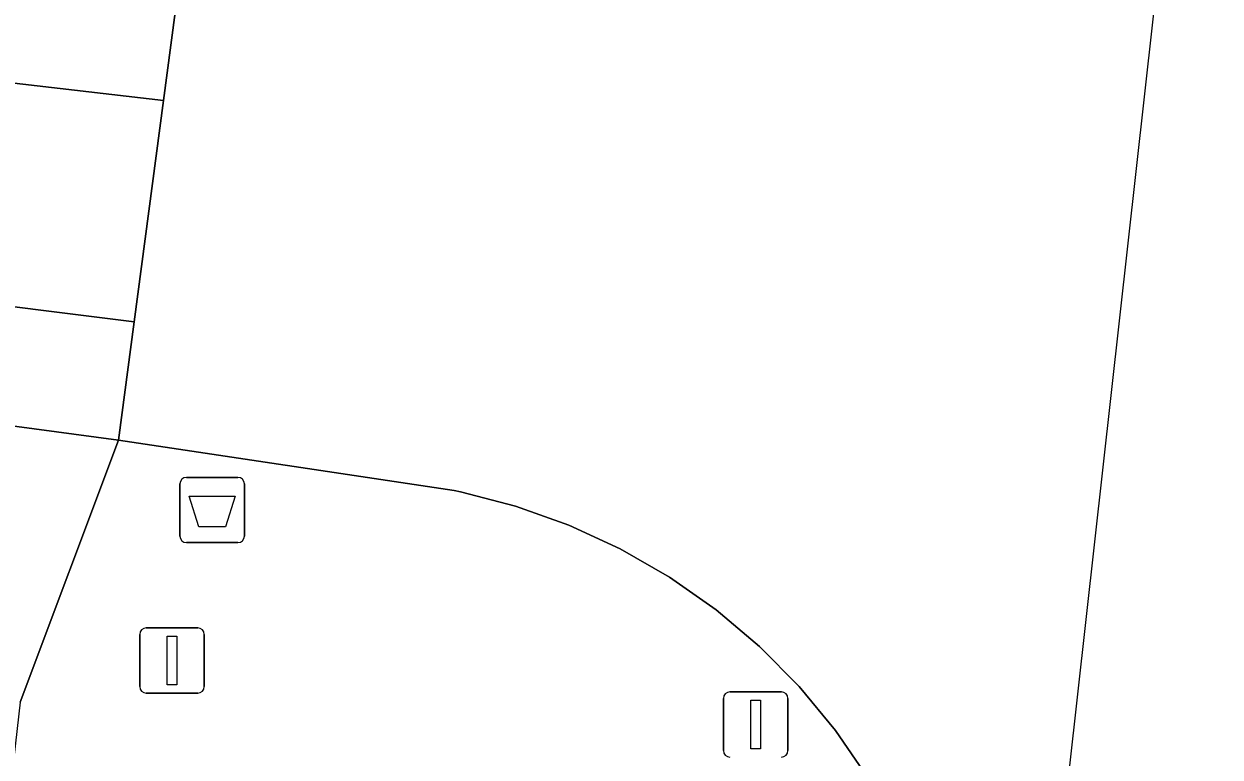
# Model space of a CAD drawing. Extents: x 161692 to 162379, y 380760 to 381678.
# Drawn here: x 162284.26 to 162302.6, y 381206.38 to 381217.63 of the extents above; entities that cross this region are included whole.
import ezdxf

# ---------------------------------------------------------------- set-up
doc = ezdxf.new("R2010")
doc.units = 0
for name, color, linetype in [('IMGEO_Afvalbak', 7, 'Continuous'), ('IMGEO_Lichtmast', 7, 'Continuous'), ('IMGEO_Rijbaan_lokaal_gesloten', 7, 'Continuous'), ('IMGEO_Voetpad_open', 7, 'Continuous')]:
    doc.layers.add(name, color=color, linetype=linetype)

msp = doc.modelspace()

# ---------------------------------------------------------------- linework, layer by layer
at = {"layer": 'IMGEO_Afvalbak'}
for p, q in [((162286.749, 381210.675), (162287.539, 381210.675)), ((162287.539, 381210.675), (162286.749, 381210.675)), ((162286.649, 381209.775), (162286.649, 381210.575)), ((162286.649, 381210.575), (162286.649, 381209.775)), ((162287.639, 381210.575), (162287.639, 381209.775)), ((162287.639, 381209.775), (162287.639, 381210.575)), ((162287.539, 381209.675), (162286.749, 381209.675)), ((162286.749, 381209.675), (162287.539, 381209.675))]:
    msp.add_line(p, q, dxfattribs=at)
msp.add_lwpolyline([(162286.792, 381210.389), (162287.496, 381210.389), (162287.347, 381209.919), (162286.941, 381209.919), (162286.792, 381210.389)], dxfattribs=at)
for centre, start, end in [((162286.749, 381210.575), 90, 180), ((162286.749, 381210.575), 90, 180), ((162287.539, 381210.575), 0, 90), ((162287.539, 381210.575), 360, 90), ((162286.749, 381209.775), 180, 270), ((162286.749, 381209.775), 180, 270), ((162287.539, 381209.775), 270, 0), ((162287.539, 381209.775), 270, 0)]:
    msp.add_arc(centre, 0.1, start, end, dxfattribs=at)
at = {"layer": 'IMGEO_Lichtmast'}
for p, q in [((162286.033, 381207.467), (162286.033, 381208.267)), ((162286.033, 381208.267), (162286.033, 381207.467)), ((162286.133, 381208.367), (162286.923, 381208.367)), ((162286.923, 381208.367), (162286.133, 381208.367)), ((162287.023, 381208.267), (162287.023, 381207.467)), ((162287.023, 381207.467), (162287.023, 381208.267)), ((162286.923, 381207.367), (162286.133, 381207.367)), ((162286.133, 381207.367), (162286.923, 381207.367)), ((162294.982, 381206.484), (162294.982, 381207.284)), ((162294.982, 381207.284), (162294.982, 381206.484)), ((162295.082, 381207.384), (162295.872, 381207.384)), ((162295.872, 381207.384), (162295.082, 381207.384)), ((162295.972, 381207.284), (162295.972, 381206.484)), ((162295.972, 381206.484), (162295.972, 381207.284))]:
    msp.add_line(p, q, dxfattribs=at)
for points in [[(162286.453, 381208.242), (162286.603, 381208.242), (162286.603, 381207.492), (162286.453, 381207.492), (162286.453, 381208.242)], [(162295.402, 381207.259), (162295.552, 381207.259), (162295.552, 381206.509), (162295.402, 381206.509), (162295.402, 381207.259)]]:
    msp.add_lwpolyline(points, dxfattribs=at)
for centre, start, end in [((162286.133, 381208.267), 90, 180), ((162286.133, 381208.267), 90, 180), ((162286.923, 381208.267), 0, 90), ((162286.923, 381208.267), 360, 90), ((162286.133, 381207.467), 180, 270), ((162286.133, 381207.467), 180, 270), ((162286.923, 381207.467), 270, 0), ((162286.923, 381207.467), 270, 0), ((162295.082, 381207.284), 90, 180), ((162295.082, 381207.284), 90, 180), ((162295.872, 381207.284), 0, 90), ((162295.872, 381207.284), 360, 90), ((162295.082, 381206.484), 180, 270), ((162295.082, 381206.484), 180, 270), ((162295.872, 381206.484), 270, 0), ((162295.872, 381206.484), 270, 0)]:
    msp.add_arc(centre, 0.1, start, end, dxfattribs=at)
at = {"layer": 'IMGEO_Rijbaan_lokaal_gesloten'}
for points in [[(162207.63, 381227.569), (162206.961, 381227.654), (162206.595, 381227.696), (162206.365, 381225.949), (162181.365, 381228.962), (162181.003, 381226.106), (162206.021, 381223.02), (162219.985, 381221.297), (162235.933, 381219.33), (162285.948, 381213.063), (162286.396, 381216.457), (162220.264, 381224.141), (162220.506, 381225.942)], [(162235.933, 381219.33), (162219.985, 381221.297), (162206.021, 381223.02), (162181.003, 381226.106), (162180.773, 381224.291), (162203.806, 381221.498), (162214.838, 381220.161), (162220.144, 381219.504), (162232.915, 381217.962), (162246.988, 381216.323), (162247.37, 381216.277), (162248.616, 381216.141), (162251.566, 381215.784), (162258.843, 381214.911), (162261.475, 381214.587), (162269.688, 381213.421), (162277.694, 381212.565), (162282.776, 381211.642), (162285.708, 381211.247), (162285.948, 381213.063)], [(162254.6, 381222.007), (162235.045, 381224.277), (162221.075, 381225.863), (162220.689, 381225.91), (162220.506, 381225.942), (162220.264, 381224.141), (162286.396, 381216.457), (162286.631, 381218.235), (162279.168, 381219.16), (162278.711, 381219.208), (162278.27, 381219.254), (162266.894, 381220.55), (162266.386, 381220.615), (162263.309, 381220.982), (162262.395, 381221.059)]]:
    msp.add_lwpolyline(points, close=True, dxfattribs=at)
for points in [[(162299.517, 381199.286), (162302.598, 381226.919)], [(162286.631, 381218.235), (162286.396, 381216.457), (162285.948, 381213.063), (162285.708, 381211.247), (162290.853, 381210.474), (162290.95, 381210.454), (162291.793, 381210.236), (162292.612, 381209.943), (162293.402, 381209.578), (162294.156, 381209.144), (162294.869, 381208.644), (162295.534, 381208.083), (162296.146, 381207.465), (162296.7, 381206.794), (162297.193, 381206.076)]]:
    msp.add_lwpolyline(points, dxfattribs=at)
at = {"layer": 'IMGEO_Voetpad_open'}
for points in [[(162284.2, 381207.225), (162285.708, 381211.247), (162282.776, 381211.642)], [(162293.988, 381160.41), (162298.54, 381199.395), (162298.639, 381200.259), (162298.66, 381201.129), (162298.604, 381201.997), (162298.47, 381202.857), (162298.26, 381203.702), (162297.976, 381204.524), (162297.619, 381205.318), (162297.193, 381206.076), (162296.7, 381206.794), (162296.146, 381207.465), (162295.534, 381208.083), (162294.869, 381208.644), (162294.156, 381209.144), (162293.402, 381209.578), (162292.612, 381209.943), (162291.793, 381210.236), (162290.95, 381210.454), (162290.853, 381210.474), (162285.708, 381211.247), (162284.2, 381207.225), (162280.246, 381172.46)]]:
    msp.add_lwpolyline(points, dxfattribs=at)

doc.saveas('drawing.dxf')
